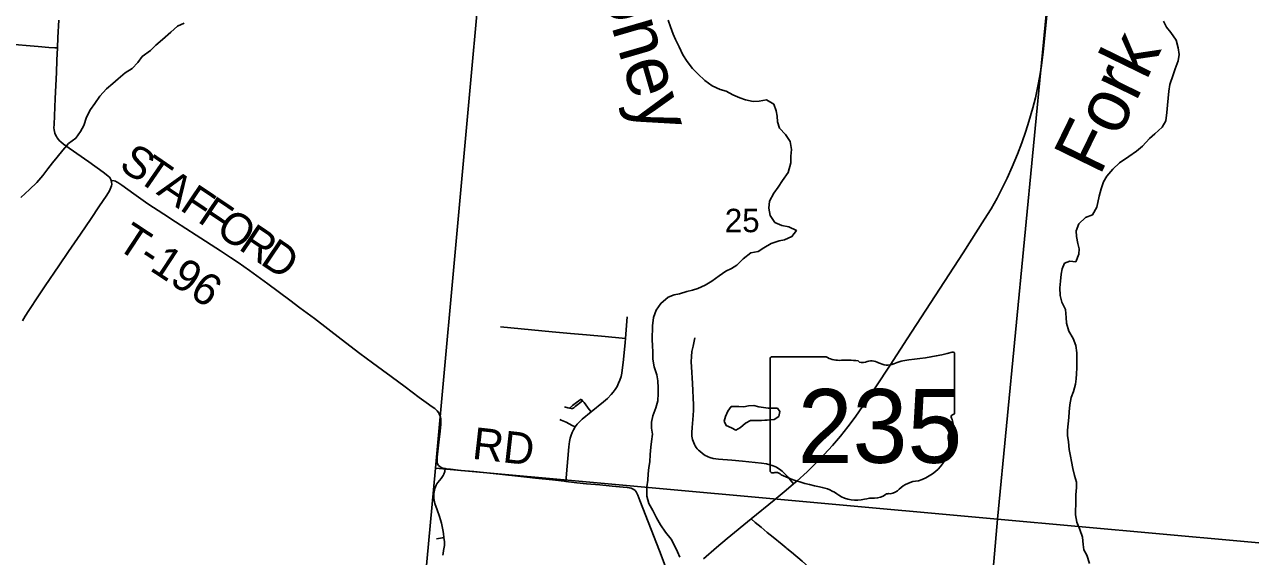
# Model space of a CAD drawing. Extents: x 0 to 1134, y 0 to 440.
# Drawn here: x 206.9 to 272.6, y 319.9 to 348.4 of the extents above; entities that cross this region are included whole.
import ezdxf

# ---------------------------------------------------------------- set-up
doc = ezdxf.new("R2010")
doc.units = 0
for name, color, linetype in [('GM_X_County_Road', 7, 'Continuous'), ('GM_X_Minor_Lake', 7, 'Continuous'), ('GM_X_Minor_River', 7, 'Continuous'), ('GM_X_Minor_River_Text', 7, 'Continuous'), ('GM_X_Section', 7, 'Continuous'), ('GM_X_Section_Text', 7, 'Continuous'), ('GM_X_State_Location', 7, 'Continuous'), ('GM_X_State_Route', 7, 'Continuous'), ('GM_X_State_Shield', 7, 'Continuous'), ('GM_X_Township_Road', 7, 'Continuous'), ('GM_X_Township_Road_Text', 7, 'Continuous')]:
    doc.layers.add(name, color=color, linetype=linetype)

msp = doc.modelspace()

# ---------------------------------------------------------------- linework, layer by layer
at = {"layer": 'GM_X_County_Road'}
for points in [[(208.645, 347.16), (208.67, 347.714), (208.707, 348.645)], [(211.523, 340.06), (211.497, 340.117), (211.464, 340.175), (211.424, 340.23), (211.369, 340.296), (211.258, 340.387), (211.101, 340.502), (210.324, 341.052), (209.271, 341.784), (208.963, 342), (208.82, 342.122), (208.753, 342.19), (208.691, 342.261), (208.634, 342.338), (208.582, 342.418), (208.539, 342.503), (208.503, 342.592), (208.478, 342.685), (208.463, 342.779), (208.456, 342.874), (208.457, 343.062), (208.477, 343.528), (208.519, 344.458), (208.587, 345.854), (208.616, 346.505), (208.645, 347.16)], [(206.766, 332.543), (206.902, 332.785), (207.101, 333.098), (207.62, 333.871), (207.985, 334.411), (208.719, 335.489), (209.243, 336.259), (209.872, 337.182), (210.447, 338.03), (210.864, 338.647), (211.285, 339.264), (211.433, 339.505), (211.475, 339.59), (211.511, 339.678), (211.538, 339.77), (211.552, 339.866), (211.548, 339.965), (211.523, 340.06)]]:
    msp.add_lwpolyline(points, dxfattribs=at)
at = {"layer": 'GM_X_Minor_Lake'}
for points in [[(246.69, 327.22), (246.825, 327.224), (247.064, 327.244), (247.316, 327.412), (247.376, 327.673), (247.242, 327.857), (246.992, 327.86), (246.741, 327.852), (246.503, 327.889), (246.242, 327.926), (245.981, 327.998), (245.685, 327.979), (245.434, 327.936), (245.173, 327.94), (244.763, 327.945)], [(244.763, 327.945), (244.589, 327.696), (244.449, 327.402), (244.389, 327.152), (244.5, 326.923), (244.771, 326.795), (245.02, 326.678), (245.261, 326.823), (245.537, 327.058), (245.8, 327.203), (246.392, 327.196), (246.574, 327.216), (246.69, 327.22)]]:
    msp.add_lwpolyline(points, dxfattribs=at)
at = {"layer": 'GM_X_Minor_River'}
for points in [[(206.678, 339.149), (207.138, 339.576), (207.529, 339.947), (207.853, 340.33), (208.13, 340.691), (208.384, 341.007), (208.627, 341.3), (208.927, 341.683), (209.239, 342.032), (209.63, 342.335), (209.873, 342.685), (210.048, 343.013), (210.201, 343.455), (210.422, 343.862), (210.642, 344.178), (210.909, 344.573), (211.278, 344.978), (211.611, 345.247), (211.899, 345.506), (212.267, 345.82), (212.645, 346.054), (212.945, 346.381), (213.188, 346.697), (213.624, 347.033), (213.912, 347.314), (214.28, 347.616), (214.717, 348.01), (215.074, 348.324), (215.44, 348.49)], [(241.879, 320.158), (241.735, 320.455), (241.546, 320.834), (241.232, 321.213), (240.964, 321.604), (240.753, 321.982), (240.564, 322.372), (240.341, 322.75), (240.244, 323.139), (240.238, 323.64), (240.3, 324.004), (240.304, 324.345), (240.342, 324.675), (240.392, 324.982), (240.419, 325.38), (240.447, 325.767), (240.496, 326.062), (240.535, 326.46), (240.494, 326.791), (240.486, 327.099), (240.57, 327.451), (240.723, 327.87), (240.831, 328.256), (240.847, 328.643), (240.851, 328.939), (240.832, 329.315), (240.768, 329.646), (240.637, 330.069), (240.563, 330.491), (240.556, 330.856), (240.538, 331.209), (240.53, 331.517), (240.539, 332.268), (240.59, 332.711), (240.743, 333.108), (240.987, 333.469), (241.378, 333.806), (241.698, 333.927), (241.983, 333.992), (242.382, 334.101), (242.69, 334.177), (242.976, 334.276), (243.365, 334.453), (243.732, 334.665), (244.111, 334.956), (244.478, 335.191), (244.775, 335.335), (245.062, 335.514), (245.408, 335.851), (245.821, 336.176), (246.209, 336.251), (246.507, 336.452), (246.897, 336.686), (247.342, 336.817), (247.627, 336.882), (248.016, 337.059), (248.259, 337.375), (247.852, 337.574), (247.478, 337.647), (247.104, 337.811), (246.847, 338.179), (246.784, 338.578), (246.823, 338.953), (247.044, 339.372), (247.287, 339.699), (247.519, 340.049), (247.82, 340.489), (247.952, 341.011), (247.967, 341.353), (247.995, 341.717), (247.92, 342.15), (247.675, 342.529), (247.349, 342.864), (247.251, 343.207), (247.221, 343.503), (247.179, 343.788), (247.046, 344.143), (246.651, 344.375), (246.264, 344.312), (245.933, 344.293), (245.536, 344.378), (245.23, 344.484), (244.857, 344.649), (244.495, 344.847), (244.167, 344.942), (243.737, 345.129), (243.354, 345.419), (242.971, 345.777), (242.69, 346.065), (242.411, 346.433), (242.165, 346.789), (241.965, 347.213), (241.777, 347.613), (241.644, 347.9), (241.501, 348.289), (241.391, 348.643)], [(265.585, 341.007), (266.087, 341.345), (266.501, 341.636), (266.812, 341.906), (267.181, 342.3), (267.469, 342.559), (267.872, 342.907), (268.059, 343.258), (268.121, 343.702), (268.16, 344.1), (268.188, 344.464), (268.227, 344.84), (268.277, 345.204), (268.454, 345.725), (268.572, 346.043), (268.725, 346.474), (268.786, 346.815), (268.734, 347.169), (268.625, 347.58), (268.334, 347.993), (268.109, 348.281), (267.942, 348.59)], [(262.926, 335.734), (263.232, 335.696), (263.397, 336.104), (263.423, 336.388), (263.347, 336.674), (263.272, 337.05), (263.265, 337.358), (263.406, 337.732), (263.763, 338.069), (264.14, 338.224), (264.361, 338.631), (264.482, 339.221), (264.589, 339.607), (264.719, 339.981), (264.905, 340.298), (265.228, 340.67), (265.585, 341.007)], [(263.975, 319.527), (263.833, 319.973), (263.677, 320.26), (263.635, 320.545), (263.595, 320.944), (263.452, 321.356), (263.298, 321.745), (263.223, 322.133), (263.233, 322.93), (263.248, 323.215), (263.275, 323.602), (263.267, 323.887), (263.17, 324.252), (263.083, 324.629), (263.008, 324.994), (262.955, 325.28), (262.891, 325.645), (262.839, 326.044), (262.798, 326.398), (262.79, 326.682), (262.829, 327.024), (262.856, 327.365), (262.882, 327.661), (262.921, 328.036), (262.983, 328.422), (263.112, 328.751), (263.219, 329.137), (263.257, 329.421), (263.272, 329.705), (263.287, 330.013), (263.292, 330.411), (263.297, 330.821), (263.233, 331.209), (263.102, 331.598), (262.868, 331.988), (262.737, 332.411), (262.729, 332.707), (262.677, 333.141), (262.489, 333.541), (262.402, 333.895), (262.385, 334.306), (262.412, 334.67), (262.462, 335.034), (262.511, 335.318), (262.64, 335.623), (262.926, 335.734)], [(242.012, 319.871), (241.879, 320.158)]]:
    msp.add_lwpolyline(points, dxfattribs=at)
at = {"layer": 'GM_X_Section'}
for points in [[(231.657, 354.89), (261.94, 351.945), (259.043, 321.9), (228.905, 324.639)], [(261.94, 351.945), (292.327, 348.97), (289.435, 319.16), (259.043, 321.9)], [(228.905, 324.639), (259.043, 321.9), (256.46, 292.203), (226.151, 294.91)], [(259.043, 321.9), (289.435, 319.16), (286.421, 289.523), (256.46, 292.203)]]:
    msp.add_lwpolyline(points, close=True, dxfattribs=at)
at = {"layer": 'GM_X_State_Route'}
msp.add_lwpolyline([(243.271, 319.776), (243.97, 320.393), (244.54, 320.874), (245.827, 321.924), (247.067, 322.935), (247.717, 323.464), (248.102, 323.797), (248.28, 323.951), (248.832, 324.452), (249.302, 324.903), (249.756, 325.37), (250.195, 325.852), (250.617, 326.348), (251.022, 326.858), (251.41, 327.381), (251.839, 327.991), (252.511, 328.999), (253.278, 330.167), (254.194, 331.573), (257.192, 336.182), (258.351, 337.985), (258.692, 338.54), (259.015, 339.106), (259.317, 339.683), (259.559, 340.186), (259.823, 340.782), (260.106, 341.472), (260.339, 342.081), (260.558, 342.694), (260.728, 343.226), (260.931, 343.943), (261.069, 344.484), (261.189, 345.029), (261.312, 345.669), (261.399, 346.221), (261.489, 346.96), (261.688, 348.907)], dxfattribs=at)
at = {"layer": 'GM_X_State_Shield'}
for p, q in [((249.848, 330.61), (246.952, 330.61)), ((256.743, 327.618), (256.743, 330.759)), ((246.855, 330.507), (246.855, 324.503)), ((256.742, 327.619), (256.743, 327.618))]:
    msp.add_line(p, q, dxfattribs=at)
for centre, major_axis, start_param, end_param in [((246.968, 330.52), (0.115, 0), 1.712693, 3.28349), ((250.538, 331.307), (1.111, 0), 4.042523, 4.731795), ((253.22, 338.795), (10.486, 0), 4.814394, 5.042369), ((256.633, 330.772), (0.11, 0), 6.141152, 7.989035), ((250.906, 327.24), (3.989, 0), 1.404758, 1.657858), ((251.811, 330.551), (0.321, 0), 3.836095, 5.185415), ((252.282, 329.857), (0.666, 0), 0.950623, 2.079405), ((253.142, 330.808), (0.802, 0), 4.081561, 5.145723), ((254.558, 328.776), (2.11, 0), 1.699011, 2.107814), ((256.717, 327.388), (0.17, 0), 1.883978, 3.671073), ((256.625, 327.606), (0.118, 0), 5.05454, 6.418171), ((257.137, 326.304), (0.744, 0), 2.387724, 3.262537), ((255.633, 326.991), (1.023, 0), 5.934695, 6.695948), ((253.808, 325.904), (2.623, 0), 5.101752, 6.440018), ((246.969, 324.49), (0.116, 0), 3.00124, 4.508301), ((246.987, 325.104), (0.882, 0), 4.665946, 4.897461), ((247.167, 324.157), (0.318, 0), 0.519207, 1.627899), ((251.182, 329.551), (7.572, 0), 4.195997, 4.488961), ((248.925, 321.806), (2.369, 0), 0.823519, 1.323587), ((253.094, 323.921), (0.847, 0), 4.937069, 5.64225), ((254.914, 322.818), (1.436, 0), 1.647645, 2.488434), ((251.487, 324.127), (1.503, 0), 4.026481, 4.996735), ((252.356, 322.051), (1.235, 0), 1.495662, 1.94098), ((252.465, 323.677), (0.801, 0), 4.691044, 5.507374), ((253.19, 323.096), (0.226, 0), 1.147584, 2.315152)]:
    msp.add_ellipse(centre, major_axis=major_axis, ratio=0.8, start_param=start_param, end_param=end_param, dxfattribs=at)
at = {"layer": 'GM_X_Township_Road'}
msp.add_line((236.718, 328.342), (236.793, 328.254), dxfattribs=at)
for points in [[(199.211, 347.798), (199.416, 347.822), (199.804, 347.846), (200.177, 347.841), (200.635, 347.804), (202.551, 347.631), (203.906, 347.542), (204.663, 347.481), (205.49, 347.416), (206.134, 347.36), (206.966, 347.285), (207.611, 347.234), (208.176, 347.187), (208.503, 347.169), (208.645, 347.16)], [(208.645, 347.16), (208.616, 346.505), (208.587, 345.854), (208.519, 344.458), (208.477, 343.528), (208.457, 343.062), (208.456, 342.874), (208.463, 342.779), (208.478, 342.685), (208.503, 342.592), (208.539, 342.503), (208.582, 342.418), (208.634, 342.338), (208.691, 342.261), (208.753, 342.19), (208.82, 342.122), (208.963, 342), (209.271, 341.784), (210.324, 341.052), (211.101, 340.502), (211.258, 340.387), (211.369, 340.296), (211.424, 340.23), (211.464, 340.175), (211.497, 340.117), (211.523, 340.06)], [(211.523, 340.06), (211.676, 340.036), (211.751, 340.014), (211.815, 339.989), (211.871, 339.958), (212.095, 339.811), (212.729, 339.337), (213.111, 339.072), (213.496, 338.811), (214.351, 338.248), (214.972, 337.838), (216.076, 337.12), (217.379, 336.281), (217.925, 335.931), (218.329, 335.661), (218.939, 335.231), (219.922, 334.525), (221.096, 333.651), (221.632, 333.237), (222.414, 332.659), (223.845, 331.557), (224.859, 330.778), (225.537, 330.279), (226.062, 329.897), (226.529, 329.549), (227.275, 328.996), (228.038, 328.437), (228.415, 328.164), (228.738, 327.934), (228.867, 327.83), (228.946, 327.759), (229.005, 327.711), (229.071, 327.632), (229.115, 327.557), (229.15, 327.469), (229.172, 327.39), (229.19, 327.293), (229.194, 327.196), (229.19, 327.006), (229.159, 326.632), (229.093, 326.033), (229.005, 325.231), (228.996, 325.121), (228.991, 325.033), (228.995, 324.96), (229.024, 324.871), (229.071, 324.791), (229.135, 324.726), (229.214, 324.677), (229.301, 324.644), (229.425, 324.621)], [(239.09, 331.599), (239.148, 332.294), (239.181, 332.753)], [(232.393, 332.217), (235.167, 331.95), (236.156, 331.863), (237.004, 331.79), (238.003, 331.697), (238.916, 331.614), (239.09, 331.599)], [(237.252, 327.654), (237.916, 328.189), (238.133, 328.383), (238.326, 328.583), (238.443, 328.723), (238.545, 328.866), (238.641, 329.023), (238.726, 329.188), (238.797, 329.359), (238.856, 329.546), (238.897, 329.737), (238.982, 330.47), (239.07, 331.371), (239.09, 331.599)], [(248.102, 323.797), (247.938, 324.006), (247.823, 324.152), (247.698, 324.289), (247.493, 324.479), (247.347, 324.594), (247.269, 324.644), (247.187, 324.688), (247.017, 324.763), (246.842, 324.823), (246.661, 324.868), (246.387, 324.912), (245.37, 325.014), (244.803, 325.062), (244.079, 325.124), (243.8, 325.159), (243.621, 325.209), (243.534, 325.242), (243.45, 325.281), (243.369, 325.327), (243.217, 325.433), (243.073, 325.551), (243.005, 325.614), (242.943, 325.683), (242.887, 325.757), (242.838, 325.836), (242.793, 325.918), (242.754, 326.002), (242.72, 326.089), (242.692, 326.177), (242.671, 326.268), (242.658, 326.36), (242.651, 326.545), (242.667, 326.823), (242.732, 327.471), (242.749, 327.749), (242.749, 328.027), (242.683, 329.183), (242.633, 330.068), (242.623, 330.347), (242.63, 330.625), (242.661, 330.902), (242.716, 331.175), (242.818, 331.628)], [(236.099, 327.852), (236.262, 327.998), (236.472, 328.168), (236.718, 328.342)], [(236.099, 327.852), (236.184, 327.835), (236.219, 327.833), (236.252, 327.84), (236.318, 327.881), (236.397, 327.944), (236.533, 328.058), (236.623, 328.129), (236.793, 328.254)], [(236.793, 328.254), (236.876, 328.154), (237.155, 327.783), (237.252, 327.654)], [(235.826, 327.931), (236.011, 327.876), (236.099, 327.852)], [(236.402, 326.858), (236.51, 326.997), (236.643, 327.135), (236.781, 327.268), (237.252, 327.654)], [(235.567, 327.242), (235.654, 327.21), (235.909, 327.105), (236.245, 326.936), (236.402, 326.858)], [(235.894, 323.93), (235.912, 324.123), (236.063, 325.792), (236.096, 326.074), (236.134, 326.256), (236.178, 326.405), (236.228, 326.549), (236.3, 326.693), (236.402, 326.858)], [(229.359, 320.923), (229.335, 321.146), (229.307, 321.331), (229.229, 321.697), (229.183, 321.878), (229.125, 322.054), (229.001, 322.404), (228.882, 322.753), (228.839, 322.93), (228.826, 323.02), (228.818, 323.11), (228.816, 323.201), (228.82, 323.291), (228.831, 323.381), (228.848, 323.47), (228.872, 323.557), (228.904, 323.641), (228.942, 323.722), (228.987, 323.8), (229.039, 323.875), (229.212, 324.092), (229.317, 324.247), (229.365, 324.328), (229.407, 324.464), (229.425, 324.621)], [(229.425, 324.621), (229.49, 324.608), (229.72, 324.579), (230.275, 324.521), (230.965, 324.454), (232.335, 324.316), (233.643, 324.17), (234.278, 324.103), (235.185, 324.015), (235.808, 323.94), (235.894, 323.93)], [(235.894, 323.93), (236.484, 323.86), (237.011, 323.81), (237.721, 323.747), (238.39, 323.685), (238.979, 323.631), (239.18, 323.606), (239.294, 323.59), (239.397, 323.568), (239.476, 323.539), (239.547, 323.505), (239.614, 323.447), (239.664, 323.371), (239.752, 323.192), (239.873, 322.914), (240.911, 320.22), (241.274, 319.263), (241.465, 318.779), (241.586, 318.485), (241.702, 318.204)], [(245.827, 321.924), (246.056, 321.732), (246.361, 321.475), (246.699, 321.194), (247.005, 320.947), (247.496, 320.553), (247.707, 320.374)], [(228.967, 320.861), (229.069, 320.872), (229.171, 320.887), (229.272, 320.906), (229.359, 320.923)], [(229.3, 319.986), (229.316, 320.072), (229.346, 320.236), (229.373, 320.403), (229.386, 320.498), (229.391, 320.593), (229.384, 320.688), (229.359, 320.923)], [(247.707, 320.374), (247.754, 320.334), (247.993, 320.132), (248.563, 319.652), (249.076, 319.218)]]:
    msp.add_lwpolyline(points, dxfattribs=at)

# ---------------------------------------------------------------- texts
at = {"layer": 'GM_X_Minor_River_Text'}
for s, height, rotation, p in [('Honey', 2.84, 286.19473, (236.975, 353.001)), ('Fork', 2.8402, 64.00194, (264.515, 340.253))]:
    msp.add_text(s, height=height, rotation=rotation, dxfattribs=at).set_placement(p)
at = {"layer": 'GM_X_Section_Text'}
msp.add_text('25', height=1.2557, rotation=0.00001, dxfattribs=at).set_placement((244.419, 337.286))
at = {"layer": 'GM_X_State_Location'}
msp.add_text('235', height=0.00568, rotation=0.00001, dxfattribs=at).set_placement((249.682, 326.692))
for s, p in [('s', (251.688, 327.106)), ('r', (251.687, 327.106))]:
    msp.add_text(s, height=0.00568, dxfattribs=at).set_placement(p)
at = {"layer": 'GM_X_State_Shield'}
msp.add_text('235', height=3.9551, dxfattribs=at).set_placement((248.329, 324.926))
at = {"layer": 'GM_X_Township_Road_Text'}
for s, height, rotation, p in [('S', 1.705, 327.61991, (211.871, 340.703)), ('T', 1.705, 325.38752, (212.828, 340.097)), ('A', 1.705, 326.03753, (213.894, 339.361)), ('F', 1.705, 326.06013, (215.139, 338.522)), ('F', 1.705, 326.06163, (216.093, 337.88)), ('T-196', 1.7045, 326.69067, (211.73, 336.463)), ('O', 1.705, 326.05938, (217.047, 337.238)), ('R', 1.705, 326.05949, (218.292, 336.401)), ('D', 1.705, 326.05836, (219.453, 335.619)), ('RD', 1.7045, 353.55021, (230.832, 325.15))]:
    msp.add_text(s, height=height, rotation=rotation, dxfattribs=at).set_placement(p)

doc.saveas('drawing.dxf')
